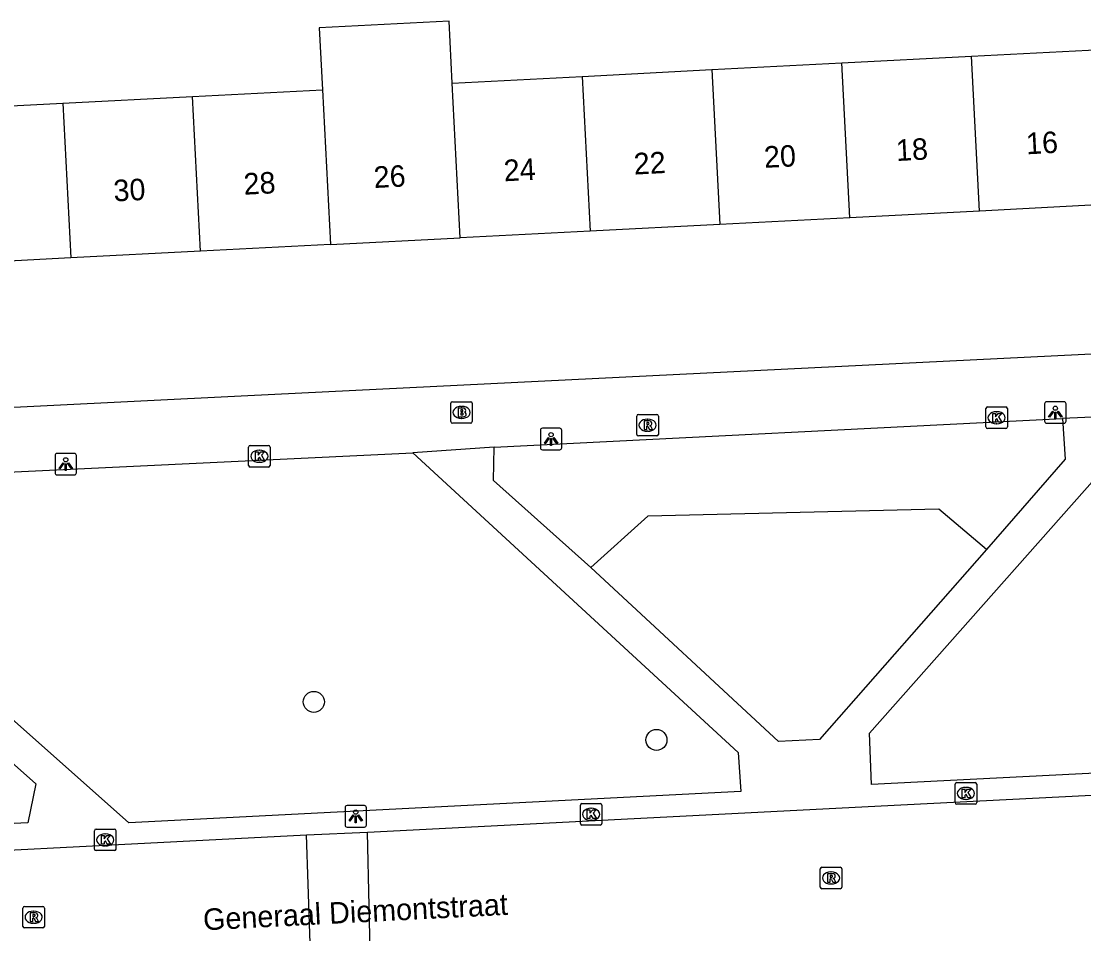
# Model space of a CAD drawing. Extents: x 161084 to 161928, y 385355 to 386522.
# Drawn here: x 161702.65 to 161752.1, y 386010 to 386052.44 of the extents above; entities that cross this region are included whole.
import ezdxf

# ---------------------------------------------------------------- set-up
doc = ezdxf.new("R2010")
doc.units = 0
for name, color, linetype in [('IMGEO_Boom', 7, 'Continuous'), ('IMGEO_Brandkraan', 7, 'Continuous'), ('IMGEO_Groenvoorziening', 7, 'Continuous'), ('IMGEO_Kolk', 7, 'Continuous'), ('IMGEO_Lichtpunt', 7, 'Continuous'), ('IMGEO_Openbare_ruimte_label', 7, 'Continuous'), ('IMGEO_Pand', 7, 'Continuous'), ('IMGEO_Pand_nummerreeks', 7, 'Continuous'), ('IMGEO_Rijbaan_lokaal_open', 7, 'Continuous'), ('IMGEO_Rioolput', 7, 'Continuous'), ('IMGEO_Voetpad_open', 7, 'Continuous')]:
    doc.layers.add(name, color=color, linetype=linetype)

msp = doc.modelspace()

# ---------------------------------------------------------------- linework, layer by layer
at = {"layer": 'IMGEO_Boom'}
for centre in [(161716.267, 386020.783), (161732.214, 386019.014)]:
    msp.add_circle(centre, 0.489, dxfattribs=at)
at = {"layer": 'IMGEO_Brandkraan'}
for p, q in [((161722.642, 386033.82), (161722.642, 386034.672)), ((161722.717, 386034.746), (161723.569, 386034.746)), ((161723.13, 386034.526), (161723.155, 386034.526)), ((161723.643, 386034.672), (161723.643, 386033.82)), ((161723.153, 386033.966), (161723.128, 386033.966)), ((161723.569, 386033.746), (161722.717, 386033.746))]:
    msp.add_line(p, q, dxfattribs=at)
for points in [[(161722.642, 386033.82), (161722.642, 386034.672)], [(161722.717, 386034.746), (161723.569, 386034.746)], [(161722.99, 386034.446), (161722.99, 386034.046), (161723.203, 386034.046)], [(161723.221, 386034.446), (161722.99, 386034.446)], [(161723.643, 386034.672), (161723.643, 386033.82)], [(161723.169, 386034.365), (161723.115, 386034.365), (161723.115, 386034.289)], [(161723.115, 386034.289), (161723.168, 386034.289)], [(161723.177, 386034.213), (161723.115, 386034.213), (161723.115, 386034.132)], [(161723.115, 386034.132), (161723.177, 386034.132)], [(161723.569, 386033.746), (161722.717, 386033.746)]]:
    msp.add_lwpolyline(points, dxfattribs=at)
for centre, radius, start, end in [((161722.719, 386034.67), 0.0765, 91.552, 178.448), ((161722.719, 386034.67), 0.0765, 91.552, 178.448), ((161723.225, 386034.301), 0.145, 59.4692, 91.5367), ((161723.25, 386034.348), 0.0922, 285.5137, 58.1501), ((161723.567, 386034.67), 0.0765, 1.552, 88.448), ((161723.567, 386034.67), 0.0765, 1.552, 88.448), ((161723.17, 386034.327), 0.0379, 267.8285, 90.9355), ((161723.178, 386034.172), 0.0404, 269.8759, 90.5077), ((161723.209, 386034.297), 0.251, 268.6676, 293.5347), ((161723.255, 386034.156), 0.105, 301.3115, 78.989), ((161722.719, 386033.822), 0.0765, 181.552, 268.448), ((161722.719, 386033.822), 0.0765, 181.552, 268.448), ((161723.567, 386033.822), 0.0765, 271.552, 358.448), ((161723.567, 386033.822), 0.0765, 271.552, 358.448)]:
    msp.add_arc(centre, radius, start, end, dxfattribs=at)
for centre, major_axis, ratio, start_param, end_param in [((161723.129, 386034.246), (-0.387, 0.002), 0.722429, 4.712389, 7.853982), ((161723.154, 386034.246), (-0.39, 0.002), 0.717154, 1.570796, 4.712389)]:
    msp.add_ellipse(centre, major_axis=major_axis, ratio=ratio, start_param=start_param, end_param=end_param, dxfattribs=at)
at = {"layer": 'IMGEO_Groenvoorziening'}
msp.add_lwpolyline([(161747.568, 386027.874), (161745.36, 386029.747), (161731.815, 386029.423), (161729.157, 386027.027)], dxfattribs=at)
at = {"layer": 'IMGEO_Kolk'}
for p, q in [((161747.544, 386033.573), (161747.544, 386034.425)), ((161747.619, 386034.499), (161748.471, 386034.499)), ((161748.545, 386034.425), (161748.545, 386033.573)), ((161748.032, 386034.279), (161748.057, 386034.279)), ((161748.471, 386033.499), (161747.619, 386033.499)), ((161748.055, 386033.719), (161748.03, 386033.719)), ((161713.232, 386031.781), (161713.232, 386032.633)), ((161713.307, 386032.707), (161714.159, 386032.707)), ((161713.72, 386032.487), (161713.745, 386032.487)), ((161714.233, 386032.633), (161714.233, 386031.781)), ((161714.159, 386031.707), (161713.307, 386031.707)), ((161713.743, 386031.927), (161713.718, 386031.927)), ((161746.116, 386016.1), (161746.116, 386016.952)), ((161746.191, 386017.026), (161747.043, 386017.026)), ((161746.604, 386016.806), (161746.629, 386016.806)), ((161747.117, 386016.952), (161747.117, 386016.1)), ((161746.627, 386016.246), (161746.602, 386016.246)), ((161728.673, 386015.128), (161728.673, 386015.98)), ((161728.748, 386016.054), (161729.6, 386016.054)), ((161729.161, 386015.834), (161729.186, 386015.834)), ((161729.674, 386015.98), (161729.674, 386015.128)), ((161747.043, 386016.026), (161746.191, 386016.026)), ((161729.184, 386015.274), (161729.159, 386015.274)), ((161706.058, 386013.937), (161706.058, 386014.789)), ((161706.133, 386014.863), (161706.985, 386014.863)), ((161706.546, 386014.643), (161706.571, 386014.643)), ((161707.059, 386014.789), (161707.059, 386013.937)), ((161729.6, 386015.054), (161728.748, 386015.054)), ((161706.985, 386013.863), (161706.133, 386013.863)), ((161706.569, 386014.083), (161706.544, 386014.083))]:
    msp.add_line(p, q, dxfattribs=at)
for points in [[(161747.544, 386033.573), (161747.544, 386034.425)], [(161747.619, 386034.499), (161748.471, 386034.499)], [(161748.545, 386034.425), (161748.545, 386033.573)], [(161747.865, 386034.199), (161747.988, 386034.199), (161747.988, 386034.048), (161748.118, 386034.199), (161748.282, 386034.199), (161748.136, 386034.048), (161748.289, 386033.799), (161748.137, 386033.799), (161748.052, 386033.963), (161747.988, 386033.896), (161747.988, 386033.799), (161747.865, 386033.799), (161747.865, 386034.199)], [(161748.471, 386033.499), (161747.619, 386033.499)], [(161713.232, 386031.781), (161713.232, 386032.633)], [(161713.307, 386032.707), (161714.159, 386032.707)], [(161714.233, 386032.633), (161714.233, 386031.781)], [(161713.553, 386032.407), (161713.676, 386032.407), (161713.676, 386032.256), (161713.806, 386032.407), (161713.97, 386032.407), (161713.824, 386032.256), (161713.977, 386032.007), (161713.825, 386032.007), (161713.74, 386032.171), (161713.676, 386032.104), (161713.676, 386032.007), (161713.553, 386032.007), (161713.553, 386032.407)], [(161714.159, 386031.707), (161713.307, 386031.707)], [(161746.116, 386016.1), (161746.116, 386016.952)], [(161746.191, 386017.026), (161747.043, 386017.026)], [(161746.437, 386016.726), (161746.56, 386016.726), (161746.56, 386016.575), (161746.69, 386016.726), (161746.854, 386016.726), (161746.708, 386016.575), (161746.861, 386016.326), (161746.709, 386016.326), (161746.624, 386016.49), (161746.56, 386016.423), (161746.56, 386016.326), (161746.437, 386016.326), (161746.437, 386016.726)], [(161747.117, 386016.952), (161747.117, 386016.1)], [(161728.673, 386015.128), (161728.673, 386015.98)], [(161728.748, 386016.054), (161729.6, 386016.054)], [(161728.994, 386015.754), (161729.117, 386015.754), (161729.117, 386015.603), (161729.247, 386015.754), (161729.411, 386015.754), (161729.265, 386015.603), (161729.418, 386015.354), (161729.266, 386015.354), (161729.181, 386015.518), (161729.117, 386015.451), (161729.117, 386015.354), (161728.994, 386015.354), (161728.994, 386015.754)], [(161729.674, 386015.98), (161729.674, 386015.128)], [(161747.043, 386016.026), (161746.191, 386016.026)], [(161706.058, 386013.937), (161706.058, 386014.789)], [(161706.133, 386014.863), (161706.985, 386014.863)], [(161707.059, 386014.789), (161707.059, 386013.937)], [(161729.6, 386015.054), (161728.748, 386015.054)], [(161706.379, 386014.563), (161706.502, 386014.563), (161706.502, 386014.412), (161706.632, 386014.563), (161706.796, 386014.563), (161706.65, 386014.412), (161706.803, 386014.163), (161706.651, 386014.163), (161706.566, 386014.327), (161706.502, 386014.26), (161706.502, 386014.163), (161706.379, 386014.163), (161706.379, 386014.563)], [(161706.985, 386013.863), (161706.133, 386013.863)]]:
    msp.add_lwpolyline(points, dxfattribs=at)
for centre, start, end in [((161747.621, 386034.423), 91.552, 178.448), ((161747.621, 386034.423), 91.552, 178.448), ((161748.469, 386034.423), 1.552, 88.448), ((161748.469, 386034.423), 1.552, 88.448), ((161747.621, 386033.575), 181.552, 268.448), ((161747.621, 386033.575), 181.552, 268.448), ((161748.469, 386033.575), 271.552, 358.448), ((161748.469, 386033.575), 271.552, 358.448), ((161713.309, 386032.631), 91.552, 178.448), ((161713.309, 386032.631), 91.552, 178.448), ((161714.157, 386032.631), 1.552, 88.448), ((161714.157, 386032.631), 1.552, 88.448), ((161713.309, 386031.783), 181.552, 268.448), ((161713.309, 386031.783), 181.552, 268.448), ((161714.157, 386031.783), 271.552, 358.448), ((161714.157, 386031.783), 271.552, 358.448), ((161746.193, 386016.95), 91.552, 178.448), ((161746.193, 386016.95), 91.552, 178.448), ((161747.041, 386016.95), 1.552, 88.448), ((161747.041, 386016.95), 1.552, 88.448), ((161728.75, 386015.978), 91.552, 178.448), ((161728.75, 386015.978), 91.552, 178.448), ((161729.598, 386015.978), 1.552, 88.448), ((161729.598, 386015.978), 1.552, 88.448), ((161746.193, 386016.102), 181.552, 268.448), ((161746.193, 386016.102), 181.552, 268.448), ((161747.041, 386016.102), 271.552, 358.448), ((161747.041, 386016.102), 271.552, 358.448), ((161728.75, 386015.13), 181.552, 268.448), ((161728.75, 386015.13), 181.552, 268.448), ((161729.598, 386015.13), 271.552, 358.448), ((161729.598, 386015.13), 271.552, 358.448), ((161706.135, 386014.787), 91.552, 178.448), ((161706.135, 386014.787), 91.552, 178.448), ((161706.983, 386014.787), 1.552, 88.448), ((161706.983, 386014.787), 1.552, 88.448), ((161706.135, 386013.939), 181.552, 268.448), ((161706.135, 386013.939), 181.552, 268.448), ((161706.983, 386013.939), 271.552, 358.448), ((161706.983, 386013.939), 271.552, 358.448)]:
    msp.add_arc(centre, 0.0765, start, end, dxfattribs=at)
for centre, major_axis, ratio, start_param, end_param in [((161748.031, 386033.999), (-0.387, 0.002), 0.722429, 4.712389, 7.853982), ((161748.056, 386033.999), (-0.39, 0.002), 0.717154, 1.570796, 4.712389), ((161713.719, 386032.207), (-0.387, 0.002), 0.722429, 4.712389, 7.853982), ((161713.744, 386032.207), (-0.39, 0.002), 0.717154, 1.570796, 4.712389), ((161746.603, 386016.526), (-0.387, 0.002), 0.722429, 4.712389, 7.853982), ((161746.628, 386016.526), (-0.39, 0.002), 0.717154, 1.570796, 4.712389), ((161729.16, 386015.554), (-0.387, 0.002), 0.722429, 4.712389, 7.853982), ((161729.185, 386015.554), (-0.39, 0.002), 0.717154, 1.570796, 4.712389), ((161706.545, 386014.363), (-0.387, 0.002), 0.722429, 4.712389, 7.853982), ((161706.57, 386014.363), (-0.39, 0.002), 0.717154, 1.570796, 4.712389)]:
    msp.add_ellipse(centre, major_axis=major_axis, ratio=ratio, start_param=start_param, end_param=end_param, dxfattribs=at)
at = {"layer": 'IMGEO_Lichtpunt'}
for p, q in [((161750.28, 386034.645), (161750.28, 386033.838)), ((161750.28, 386034.645), (161750.28, 386033.838)), ((161751.182, 386034.74), (161750.374, 386034.74)), ((161751.182, 386034.74), (161750.374, 386034.74)), ((161751.276, 386033.838), (161751.276, 386034.645)), ((161751.276, 386033.838), (161751.276, 386034.645)), ((161727.714, 386033.508), (161726.906, 386033.508)), ((161727.714, 386033.508), (161726.906, 386033.508)), ((161750.374, 386033.744), (161751.182, 386033.744)), ((161750.374, 386033.744), (161751.182, 386033.744)), ((161726.812, 386033.413), (161726.812, 386032.606)), ((161726.812, 386033.413), (161726.812, 386032.606)), ((161727.808, 386032.606), (161727.808, 386033.413)), ((161727.808, 386032.606), (161727.808, 386033.413)), ((161726.906, 386032.512), (161727.714, 386032.512)), ((161726.906, 386032.512), (161727.714, 386032.512)), ((161704.222, 386032.244), (161704.222, 386031.437)), ((161704.222, 386032.244), (161704.222, 386031.437)), ((161705.124, 386032.339), (161704.316, 386032.339)), ((161705.124, 386032.339), (161704.316, 386032.339)), ((161705.218, 386031.437), (161705.218, 386032.244)), ((161705.218, 386031.437), (161705.218, 386032.244)), ((161704.316, 386031.343), (161705.124, 386031.343)), ((161704.316, 386031.343), (161705.124, 386031.343)), ((161717.721, 386015.861), (161717.721, 386015.054)), ((161717.721, 386015.861), (161717.721, 386015.054)), ((161718.623, 386015.956), (161717.815, 386015.956)), ((161718.623, 386015.956), (161717.815, 386015.956)), ((161718.717, 386015.054), (161718.717, 386015.861)), ((161718.717, 386015.054), (161718.717, 386015.861)), ((161717.815, 386014.96), (161718.623, 386014.96)), ((161717.815, 386014.96), (161718.623, 386014.96))]:
    msp.add_line(p, q, dxfattribs=at)
for points in [[(161750.654, 386034.309), (161750.693, 386034.281), (161750.505, 386034.019), (161750.467, 386034.046), (161750.654, 386034.309)], [(161750.756, 386034.261), (161750.803, 386034.261), (161750.803, 386033.939), (161750.756, 386033.939), (161750.756, 386034.261)], [(161750.866, 386034.281), (161750.904, 386034.308), (161751.091, 386034.046), (161751.052, 386034.018), (161750.866, 386034.281)], [(161727.186, 386033.077), (161727.225, 386033.049), (161727.037, 386032.787), (161726.999, 386032.814), (161727.186, 386033.077)], [(161727.288, 386033.029), (161727.335, 386033.029), (161727.335, 386032.707), (161727.288, 386032.707), (161727.288, 386033.029)], [(161727.398, 386033.049), (161727.436, 386033.076), (161727.623, 386032.814), (161727.584, 386032.786), (161727.398, 386033.049)], [(161704.596, 386031.908), (161704.635, 386031.88), (161704.447, 386031.618), (161704.409, 386031.645), (161704.596, 386031.908)], [(161704.698, 386031.86), (161704.745, 386031.86), (161704.745, 386031.538), (161704.698, 386031.538), (161704.698, 386031.86)], [(161704.808, 386031.88), (161704.846, 386031.907), (161705.033, 386031.645), (161704.994, 386031.617), (161704.808, 386031.88)], [(161718.095, 386015.525), (161718.134, 386015.497), (161717.946, 386015.235), (161717.908, 386015.262), (161718.095, 386015.525)], [(161718.197, 386015.477), (161718.244, 386015.477), (161718.244, 386015.155), (161718.197, 386015.155), (161718.197, 386015.477)], [(161718.307, 386015.497), (161718.345, 386015.524), (161718.532, 386015.262), (161718.493, 386015.234), (161718.307, 386015.497)]]:
    msp.add_lwpolyline(points, dxfattribs=at)
for centre in [(161750.779, 386034.443), (161727.311, 386033.211), (161704.721, 386032.042), (161718.22, 386015.659)]:
    msp.add_circle(centre, 0.0994, dxfattribs=at)
for centre, start, end in [((161750.374, 386034.645), 90, 180), ((161750.374, 386034.645), 90, 180), ((161751.182, 386034.645), 0, 90), ((161751.182, 386034.645), 0, 90), ((161726.906, 386033.413), 90, 180), ((161726.906, 386033.413), 90, 180), ((161727.714, 386033.413), 0, 90), ((161727.714, 386033.413), 0, 90), ((161750.374, 386033.838), 180, 270), ((161750.374, 386033.838), 180, 270), ((161751.182, 386033.838), 270, 0), ((161751.182, 386033.838), 270, 360), ((161726.906, 386032.606), 180, 270), ((161726.906, 386032.606), 180, 270), ((161727.714, 386032.606), 270, 0), ((161727.714, 386032.606), 270, 360), ((161704.316, 386032.244), 90, 180), ((161704.316, 386032.244), 90, 180), ((161705.124, 386032.244), 0, 90), ((161705.124, 386032.244), 0, 90), ((161704.316, 386031.437), 180, 270), ((161704.316, 386031.437), 180, 270), ((161705.124, 386031.437), 270, 0), ((161705.124, 386031.437), 270, 360), ((161717.815, 386015.861), 90, 180), ((161717.815, 386015.861), 90, 180), ((161718.623, 386015.861), 0, 90), ((161718.623, 386015.861), 0, 90), ((161717.815, 386015.054), 180, 270), ((161717.815, 386015.054), 180, 270), ((161718.623, 386015.054), 270, 0), ((161718.623, 386015.054), 270, 360)]:
    msp.add_arc(centre, 0.0946, start, end, dxfattribs=at)
at = {"layer": 'IMGEO_Pand'}
for points in [[(161722.71, 386049.566), (161722.562, 386052.44), (161716.519, 386052.128), (161716.667, 386049.254)], [(161740.839, 386050.501), (161746.882, 386050.813)], [(161746.882, 386050.813), (161752.925, 386051.125)], [(161747.253, 386043.613), (161746.882, 386050.813)], [(161734.796, 386050.189), (161740.839, 386050.501)], [(161741.21, 386043.301), (161740.839, 386050.501)], [(161722.71, 386049.566), (161728.753, 386049.877)], [(161728.753, 386049.877), (161734.796, 386050.189)], [(161728.753, 386049.877), (161729.124, 386042.677)], [(161734.796, 386050.189), (161735.167, 386042.989)], [(161710.624, 386048.942), (161716.667, 386049.254)], [(161716.667, 386049.254), (161717.038, 386042.053)], [(161723.081, 386042.365), (161722.71, 386049.566)], [(161704.581, 386048.63), (161710.624, 386048.942)], [(161710.995, 386041.741), (161710.624, 386048.942)], [(161698.538, 386048.318), (161704.581, 386048.63)], [(161704.581, 386048.63), (161704.952, 386041.43)], [(161753.296, 386043.925), (161747.253, 386043.613)], [(161747.253, 386043.613), (161741.21, 386043.301)], [(161735.167, 386042.989), (161729.124, 386042.677)], [(161741.21, 386043.301), (161735.167, 386042.989)], [(161717.038, 386042.053), (161723.081, 386042.365)], [(161729.124, 386042.677), (161723.081, 386042.365)], [(161717.038, 386042.053), (161710.995, 386041.741)], [(161704.952, 386041.43), (161698.909, 386041.118)], [(161710.995, 386041.741), (161704.952, 386041.43)]]:
    msp.add_lwpolyline(points, dxfattribs=at)
at = {"layer": 'IMGEO_Rijbaan_lokaal_open'}
for points in [[(161718.764, 386014.722), (161743.594, 386015.993), (161775.161, 386017.586)], [(161715.933, 386014.595), (161718.764, 386014.722)], [(161718.918, 386007.84), (161718.764, 386014.722)], [(161666.424, 386012.052), (161715.933, 386014.595)], [(161716.164, 386007.713), (161715.933, 386014.595)]]:
    msp.add_lwpolyline(points, dxfattribs=at)
at = {"layer": 'IMGEO_Rioolput'}
for p, q in [((161731.3, 386033.225), (161731.3, 386034.077)), ((161731.375, 386034.151), (161732.227, 386034.151)), ((161731.788, 386033.931), (161731.813, 386033.931)), ((161732.301, 386034.077), (161732.301, 386033.225)), ((161732.227, 386033.151), (161731.375, 386033.151)), ((161731.811, 386033.371), (161731.786, 386033.371)), ((161739.839, 386012.166), (161739.839, 386013.018)), ((161739.914, 386013.092), (161740.766, 386013.092)), ((161740.327, 386012.872), (161740.352, 386012.872)), ((161740.84, 386013.018), (161740.84, 386012.166)), ((161740.35, 386012.312), (161740.325, 386012.312)), ((161740.766, 386012.092), (161739.914, 386012.092)), ((161702.726, 386010.341), (161702.726, 386011.193)), ((161702.801, 386011.267), (161703.653, 386011.267)), ((161703.727, 386011.193), (161703.727, 386010.341)), ((161703.214, 386011.047), (161703.239, 386011.047)), ((161703.653, 386010.267), (161702.801, 386010.267)), ((161703.237, 386010.487), (161703.212, 386010.487))]:
    msp.add_line(p, q, dxfattribs=at)
for points in [[(161731.3, 386033.225), (161731.3, 386034.077)], [(161731.375, 386034.151), (161732.227, 386034.151)], [(161732.301, 386034.077), (161732.301, 386033.225)], [(161731.889, 386033.849), (161731.637, 386033.851), (161731.637, 386033.451)], [(161731.637, 386033.451), (161731.761, 386033.451), (161731.761, 386033.613), (161731.772, 386033.613)], [(161731.815, 386033.77), (161731.761, 386033.77), (161731.761, 386033.689)], [(161731.761, 386033.689), (161731.813, 386033.689)], [(161731.819, 386033.584), (161731.89, 386033.451), (161732.03, 386033.451), (161731.965, 386033.577)], [(161732.227, 386033.151), (161731.375, 386033.151)], [(161739.839, 386012.166), (161739.839, 386013.018)], [(161739.914, 386013.092), (161740.766, 386013.092)], [(161740.428, 386012.79), (161740.176, 386012.792), (161740.176, 386012.392)], [(161740.354, 386012.711), (161740.3, 386012.711), (161740.3, 386012.63)], [(161740.84, 386013.018), (161740.84, 386012.166)], [(161740.176, 386012.392), (161740.3, 386012.392), (161740.3, 386012.554), (161740.311, 386012.554)], [(161740.3, 386012.63), (161740.352, 386012.63)], [(161740.358, 386012.525), (161740.429, 386012.392), (161740.569, 386012.392), (161740.504, 386012.518)], [(161740.766, 386012.092), (161739.914, 386012.092)], [(161702.726, 386010.341), (161702.726, 386011.193)], [(161702.801, 386011.267), (161703.653, 386011.267)], [(161703.727, 386011.193), (161703.727, 386010.341)], [(161703.315, 386010.965), (161703.063, 386010.967), (161703.063, 386010.567)], [(161703.063, 386010.567), (161703.187, 386010.567), (161703.187, 386010.729), (161703.198, 386010.729)], [(161703.241, 386010.886), (161703.187, 386010.886), (161703.187, 386010.805)], [(161703.187, 386010.805), (161703.239, 386010.805)], [(161703.245, 386010.7), (161703.316, 386010.567), (161703.456, 386010.567), (161703.391, 386010.693)], [(161703.653, 386010.267), (161702.801, 386010.267)]]:
    msp.add_lwpolyline(points, dxfattribs=at)
for centre, radius, start, end in [((161731.377, 386034.075), 0.0765, 91.552, 178.448), ((161731.377, 386034.075), 0.0765, 91.552, 178.448), ((161732.225, 386034.075), 0.0765, 1.552, 88.448), ((161732.225, 386034.075), 0.0765, 1.552, 88.448), ((161731.771, 386033.56), 0.0533, 26.0293, 88.6989), ((161731.797, 386033.878), 0.19, 274.7715, 282.9687), ((161731.821, 386033.674), 0.0964, 77.0061, 93.1865), ((161731.835, 386033.731), 0.0378, 276.6634, 79.6772), ((161731.888, 386033.739), 0.109, 350.3612, 89.416), ((161731.886, 386033.739), 0.112, 277.5842, 350.9817), ((161731.87, 386033.524), 0.108, 29.5134, 73.7905), ((161731.377, 386033.227), 0.0765, 181.552, 268.448), ((161731.377, 386033.227), 0.0765, 181.552, 268.448), ((161732.225, 386033.227), 0.0765, 271.552, 358.448), ((161732.225, 386033.227), 0.0765, 271.552, 358.448), ((161739.916, 386013.016), 0.0765, 91.552, 178.448), ((161739.916, 386013.016), 0.0765, 91.552, 178.448), ((161740.36, 386012.615), 0.0964, 77.0061, 93.1865), ((161740.374, 386012.672), 0.0378, 276.6634, 79.6772), ((161740.427, 386012.68), 0.109, 350.3612, 89.416), ((161740.425, 386012.68), 0.112, 277.5842, 350.9817), ((161740.764, 386013.016), 0.0765, 1.552, 88.448), ((161740.764, 386013.016), 0.0765, 1.552, 88.448), ((161739.916, 386012.168), 0.0765, 181.552, 268.448), ((161739.916, 386012.168), 0.0765, 181.552, 268.448), ((161740.31, 386012.501), 0.0533, 26.0293, 88.6989), ((161740.336, 386012.819), 0.19, 274.7715, 282.9687), ((161740.409, 386012.465), 0.108, 29.5134, 73.7905), ((161740.764, 386012.168), 0.0765, 271.552, 358.448), ((161740.764, 386012.168), 0.0765, 271.552, 358.448), ((161702.803, 386011.191), 0.0765, 91.552, 178.448), ((161702.803, 386011.191), 0.0765, 91.552, 178.448), ((161703.651, 386011.191), 0.0765, 1.552, 88.448), ((161703.651, 386011.191), 0.0765, 1.552, 88.448), ((161703.197, 386010.676), 0.0533, 26.0293, 88.6989), ((161703.223, 386010.994), 0.19, 274.7715, 282.9687), ((161703.247, 386010.79), 0.0964, 77.0061, 93.1865), ((161703.261, 386010.847), 0.0378, 276.6634, 79.6772), ((161703.314, 386010.855), 0.109, 350.3612, 89.416), ((161703.312, 386010.855), 0.112, 277.5842, 350.9817), ((161703.296, 386010.64), 0.108, 29.5134, 73.7905), ((161702.803, 386010.343), 0.0765, 181.552, 268.448), ((161702.803, 386010.343), 0.0765, 181.552, 268.448), ((161703.651, 386010.343), 0.0765, 271.552, 358.448), ((161703.651, 386010.343), 0.0765, 271.552, 358.448)]:
    msp.add_arc(centre, radius, start, end, dxfattribs=at)
for centre, major_axis, ratio, start_param, end_param in [((161731.787, 386033.651), (-0.387, 0.002), 0.722429, 4.712389, 7.853982), ((161731.812, 386033.651), (-0.39, 0.002), 0.717154, 1.570796, 4.712389), ((161740.326, 386012.592), (-0.387, 0.002), 0.722429, 4.712389, 7.853982), ((161740.351, 386012.592), (-0.39, 0.002), 0.717154, 1.570796, 4.712389), ((161703.213, 386010.767), (-0.387, 0.002), 0.722429, 4.712389, 7.853982), ((161703.238, 386010.767), (-0.39, 0.002), 0.717154, 1.570796, 4.712389)]:
    msp.add_ellipse(centre, major_axis=major_axis, ratio=ratio, start_param=start_param, end_param=end_param, dxfattribs=at)
at = {"layer": 'IMGEO_Voetpad_open'}
for points in [[(161674.898, 386033.126), (161712.882, 386035.02), (161809.017, 386039.766)], [(161785.304, 386035.709), (161785.344, 386034.497), (161771.022, 386018.395), (161742.216, 386016.938), (161742.123, 386019.323), (161755.273, 386034.15)], [(161724.657, 386032.637), (161751.119, 386033.963)], [(161751.119, 386033.963), (161751.241, 386032.079), (161747.568, 386027.874)], [(161755.273, 386034.15), (161751.119, 386033.963)], [(161724.657, 386032.637), (161720.882, 386032.374)], [(161729.157, 386027.027), (161724.627, 386031.078), (161724.657, 386032.637)], [(161720.882, 386032.374), (161736.017, 386018.434), (161736.136, 386016.612), (161707.661, 386015.162), (161691.255, 386029.713), (161691.28, 386030.951)], [(161691.28, 386030.951), (161720.882, 386032.374)], [(161703.332, 386016.978), (161702.953, 386015.154), (161677.426, 386013.919), (161676.835, 386015.743), (161688.072, 386028.609), (161690.121, 386028.698), (161703.332, 386016.978)], [(161747.568, 386027.874), (161739.797, 386019.035), (161737.89, 386018.934), (161729.157, 386027.027)]]:
    msp.add_lwpolyline(points, dxfattribs=at)

# ---------------------------------------------------------------- texts
at = {"layer": 'IMGEO_Openbare_ruimte_label'}
msp.add_text('Generaal Diemontstraat', height=1, rotation=2.9225, dxfattribs=at).set_placement((161711.137, 386010.155))
at = {"layer": 'IMGEO_Pand_nummerreeks'}
for s, rotation, p in [('16', 2.9545, (161749.439, 386046.249)), ('18', 2.9545, (161743.387, 386045.937)), ('22', 2.9545, (161731.181, 386045.307)), ('20', 2.9545, (161737.242, 386045.619)), ('24', 2.9545, (161725.129, 386044.994)), ('28', 2.9545, (161713.022, 386044.369)), ('26', 2.9565, (161719.075, 386044.682)), ('30', 2.9545, (161706.967, 386044.057))]:
    msp.add_text(s, height=1, rotation=rotation, dxfattribs=at).set_placement(p)

doc.saveas('drawing.dxf')
